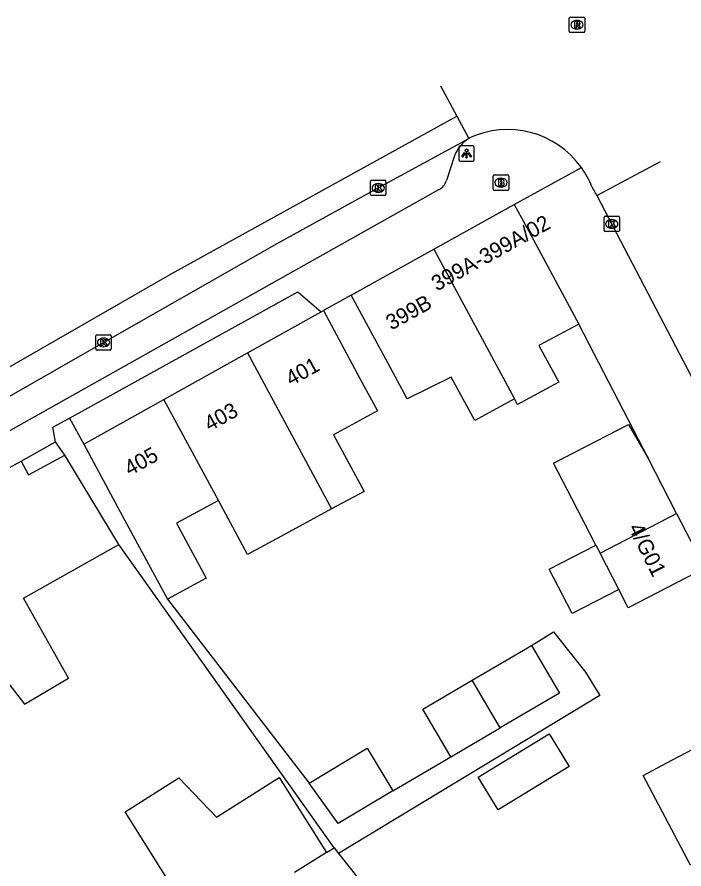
# Model space of a CAD drawing. Extents: x 159053 to 160041, y 380450 to 381422.
# Drawn here: x 159779.9 to 159823.3, y 381366.8 to 381422.1 of the extents above; entities that cross this region are included whole.
import ezdxf

# ---------------------------------------------------------------- set-up
doc = ezdxf.new("R2010")
doc.units = 0
for name, color, linetype in [('IMGEO_Brandkraan', 7, 'Continuous'), ('IMGEO_Kolk', 7, 'Continuous'), ('IMGEO_Lichtpunt', 7, 'Continuous'), ('IMGEO_Muur', 7, 'Continuous'), ('IMGEO_Pand', 7, 'Continuous'), ('IMGEO_Pand_nummerreeks', 7, 'Continuous'), ('IMGEO_Rijbaan_lokaal_gesloten', 7, 'Continuous'), ('IMGEO_Rijbaan_lokaal_open', 7, 'Continuous'), ('IMGEO_Rioolput', 7, 'Continuous'), ('IMGEO_Voetpad_open', 7, 'Continuous')]:
    doc.layers.add(name, color=color, linetype=linetype)

msp = doc.modelspace()

# ---------------------------------------------------------------- linework, layer by layer
at = {"layer": 'IMGEO_Brandkraan'}
for p, q in [((159810.863, 381410.926), (159810.863, 381411.778)), ((159810.938, 381411.852), (159811.79, 381411.852)), ((159811.351, 381411.632), (159811.376, 381411.632)), ((159811.864, 381411.778), (159811.864, 381410.926)), ((159811.374, 381411.072), (159811.349, 381411.072)), ((159811.79, 381410.852), (159810.938, 381410.852))]:
    msp.add_line(p, q, dxfattribs=at)
for points in [[(159810.863, 381410.926), (159810.863, 381411.778)], [(159810.938, 381411.852), (159811.79, 381411.852)], [(159811.211, 381411.552), (159811.211, 381411.152), (159811.424, 381411.152)], [(159811.442, 381411.552), (159811.211, 381411.552)], [(159811.864, 381411.778), (159811.864, 381410.926)], [(159811.39, 381411.471), (159811.336, 381411.471), (159811.336, 381411.395)], [(159811.336, 381411.395), (159811.389, 381411.395)], [(159811.398, 381411.319), (159811.336, 381411.319), (159811.336, 381411.238)], [(159811.336, 381411.238), (159811.398, 381411.238)], [(159811.79, 381410.852), (159810.938, 381410.852)]]:
    msp.add_lwpolyline(points, dxfattribs=at)
for centre, radius, start, end in [((159810.94, 381411.776), 0.0765, 91.552, 178.448), ((159810.94, 381411.776), 0.0765, 91.552, 178.448), ((159811.446, 381411.407), 0.145, 59.4692, 91.5367), ((159811.471, 381411.454), 0.0922, 285.5137, 58.1501), ((159811.788, 381411.776), 0.0765, 1.552, 88.448), ((159811.788, 381411.776), 0.0765, 1.552, 88.448), ((159811.391, 381411.433), 0.0379, 267.8285, 90.9355), ((159811.399, 381411.278), 0.0404, 269.8759, 90.5077), ((159811.43, 381411.403), 0.251, 268.6676, 293.5347), ((159811.476, 381411.262), 0.105, 301.3115, 78.989), ((159810.94, 381410.928), 0.0765, 181.552, 268.448), ((159810.94, 381410.928), 0.0765, 181.552, 268.448), ((159811.788, 381410.928), 0.0765, 271.552, 358.448), ((159811.788, 381410.928), 0.0765, 271.552, 358.448)]:
    msp.add_arc(centre, radius, start, end, dxfattribs=at)
for centre, major_axis, ratio, start_param, end_param in [((159811.35, 381411.352), (-0.387, 0.002), 0.722429, 4.712389, 7.853982), ((159811.375, 381411.352), (-0.39, 0.002), 0.717154, 1.570796, 4.712389)]:
    msp.add_ellipse(centre, major_axis=major_axis, ratio=ratio, start_param=start_param, end_param=end_param, dxfattribs=at)
at = {"layer": 'IMGEO_Kolk'}
for p, q in [((159802.891, 381410.581), (159802.891, 381411.433)), ((159802.966, 381411.507), (159803.818, 381411.507)), ((159803.379, 381411.287), (159803.404, 381411.287)), ((159803.892, 381411.433), (159803.892, 381410.581)), ((159803.818, 381410.507), (159802.966, 381410.507)), ((159803.402, 381410.727), (159803.377, 381410.727)), ((159818.058, 381408.243), (159818.058, 381409.095)), ((159818.133, 381409.169), (159818.985, 381409.169)), ((159818.546, 381408.949), (159818.571, 381408.949)), ((159819.059, 381409.095), (159819.059, 381408.243)), ((159818.569, 381408.389), (159818.544, 381408.389)), ((159818.985, 381408.169), (159818.133, 381408.169)), ((159785.045, 381400.548), (159785.045, 381401.4)), ((159785.12, 381401.474), (159785.972, 381401.474)), ((159785.533, 381401.254), (159785.558, 381401.254)), ((159786.046, 381401.4), (159786.046, 381400.548)), ((159785.972, 381400.474), (159785.12, 381400.474)), ((159785.556, 381400.694), (159785.531, 381400.694))]:
    msp.add_line(p, q, dxfattribs=at)
for points in [[(159802.891, 381410.581), (159802.891, 381411.433)], [(159802.966, 381411.507), (159803.818, 381411.507)], [(159803.212, 381411.207), (159803.335, 381411.207), (159803.335, 381411.056), (159803.465, 381411.207), (159803.629, 381411.207), (159803.483, 381411.056), (159803.636, 381410.807), (159803.484, 381410.807), (159803.399, 381410.971), (159803.335, 381410.904), (159803.335, 381410.807), (159803.212, 381410.807), (159803.212, 381411.207)], [(159803.892, 381411.433), (159803.892, 381410.581)], [(159803.818, 381410.507), (159802.966, 381410.507)], [(159818.058, 381408.243), (159818.058, 381409.095)], [(159818.133, 381409.169), (159818.985, 381409.169)], [(159818.379, 381408.869), (159818.502, 381408.869), (159818.502, 381408.718), (159818.632, 381408.869), (159818.796, 381408.869), (159818.65, 381408.718), (159818.803, 381408.469), (159818.651, 381408.469), (159818.566, 381408.633), (159818.502, 381408.566), (159818.502, 381408.469), (159818.379, 381408.469), (159818.379, 381408.869)], [(159819.059, 381409.095), (159819.059, 381408.243)], [(159818.985, 381408.169), (159818.133, 381408.169)], [(159785.045, 381400.548), (159785.045, 381401.4)], [(159785.12, 381401.474), (159785.972, 381401.474)], [(159785.366, 381401.174), (159785.489, 381401.174), (159785.489, 381401.023), (159785.619, 381401.174), (159785.783, 381401.174), (159785.637, 381401.023), (159785.79, 381400.774), (159785.638, 381400.774), (159785.553, 381400.938), (159785.489, 381400.871), (159785.489, 381400.774), (159785.366, 381400.774), (159785.366, 381401.174)], [(159786.046, 381401.4), (159786.046, 381400.548)], [(159785.972, 381400.474), (159785.12, 381400.474)]]:
    msp.add_lwpolyline(points, dxfattribs=at)
for centre, start, end in [((159802.968, 381411.431), 91.552, 178.448), ((159802.968, 381411.431), 91.552, 178.448), ((159803.816, 381411.431), 1.552, 88.448), ((159803.816, 381411.431), 1.552, 88.448), ((159802.968, 381410.583), 181.552, 268.448), ((159802.968, 381410.583), 181.552, 268.448), ((159803.816, 381410.583), 271.552, 358.448), ((159803.816, 381410.583), 271.552, 358.448), ((159818.135, 381409.093), 91.552, 178.448), ((159818.135, 381409.093), 91.552, 178.448), ((159818.983, 381409.093), 1.552, 88.448), ((159818.983, 381409.093), 1.552, 88.448), ((159818.135, 381408.245), 181.552, 268.448), ((159818.135, 381408.245), 181.552, 268.448), ((159818.983, 381408.245), 271.552, 358.448), ((159818.983, 381408.245), 271.552, 358.448), ((159785.122, 381401.398), 91.552, 178.448), ((159785.122, 381401.398), 91.552, 178.448), ((159785.97, 381401.398), 1.552, 88.448), ((159785.97, 381401.398), 1.552, 88.448), ((159785.122, 381400.55), 181.552, 268.448), ((159785.122, 381400.55), 181.552, 268.448), ((159785.97, 381400.55), 271.552, 358.448), ((159785.97, 381400.55), 271.552, 358.448)]:
    msp.add_arc(centre, 0.0765, start, end, dxfattribs=at)
for centre, major_axis, ratio, start_param, end_param in [((159803.378, 381411.007), (-0.387, 0.002), 0.722429, 4.712389, 7.853982), ((159803.403, 381411.007), (-0.39, 0.002), 0.717154, 1.570796, 4.712389), ((159818.545, 381408.669), (-0.387, 0.002), 0.722429, 4.712389, 7.853982), ((159818.57, 381408.669), (-0.39, 0.002), 0.717154, 1.570796, 4.712389), ((159785.532, 381400.974), (-0.387, 0.002), 0.722429, 4.712389, 7.853982), ((159785.557, 381400.974), (-0.39, 0.002), 0.717154, 1.570796, 4.712389)]:
    msp.add_ellipse(centre, major_axis=major_axis, ratio=ratio, start_param=start_param, end_param=end_param, dxfattribs=at)
at = {"layer": 'IMGEO_Lichtpunt'}
for p, q in [((159809.53, 381413.737), (159808.722, 381413.737)), ((159809.53, 381413.737), (159808.722, 381413.737)), ((159808.628, 381413.642), (159808.628, 381412.835)), ((159808.628, 381413.642), (159808.628, 381412.835)), ((159809.624, 381412.835), (159809.624, 381413.642)), ((159809.624, 381412.835), (159809.624, 381413.642)), ((159808.722, 381412.741), (159809.53, 381412.741)), ((159808.722, 381412.741), (159809.53, 381412.741))]:
    msp.add_line(p, q, dxfattribs=at)
for points in [[(159809.002, 381413.306), (159809.041, 381413.278), (159808.853, 381413.016), (159808.815, 381413.043), (159809.002, 381413.306)], [(159809.104, 381413.258), (159809.151, 381413.258), (159809.151, 381412.936), (159809.104, 381412.936), (159809.104, 381413.258)], [(159809.214, 381413.278), (159809.252, 381413.305), (159809.439, 381413.043), (159809.4, 381413.015), (159809.214, 381413.278)]]:
    msp.add_lwpolyline(points, dxfattribs=at)
msp.add_circle((159809.127, 381413.44), 0.0994, dxfattribs=at)
for centre, start, end in [((159808.722, 381413.642), 90, 180), ((159808.722, 381413.642), 90, 180), ((159809.53, 381413.642), 0, 90), ((159809.53, 381413.642), 0, 90), ((159808.722, 381412.835), 180, 270), ((159808.722, 381412.835), 180, 270), ((159809.53, 381412.835), 270, 0), ((159809.53, 381412.835), 270, 360)]:
    msp.add_arc(centre, 0.0946, start, end, dxfattribs=at)
at = {"layer": 'IMGEO_Muur'}
msp.add_lwpolyline([(159820.942, 381393.415), (159816.425, 381402.168)], dxfattribs=at)
at = {"layer": 'IMGEO_Pand'}
for points in [[(159806.997, 381407.024), (159812.23, 381409.933)], [(159812.23, 381409.933), (159813.17, 381408.193), (159816.425, 381402.168)], [(159801.632, 381404.041), (159806.997, 381407.024)], [(159806.997, 381407.024), (159812.243, 381397.303)], [(159812.243, 381397.303), (159809.657, 381395.905), (159808.137, 381398.717), (159805.265, 381397.309), (159804.007, 381399.641), (159801.632, 381404.041)], [(159794.889, 381400.291), (159799.686, 381402.961)], [(159799.686, 381402.961), (159799.83, 381403.041)], [(159799.83, 381403.041), (159802.204, 381398.641), (159803.347, 381396.523), (159800.485, 381394.979), (159802.472, 381391.298), (159800.359, 381390.157)], [(159816.425, 381402.168), (159813.829, 381400.767), (159815.117, 381398.383), (159812.439, 381396.935), (159812.243, 381397.303)], [(159789.458, 381397.269), (159794.889, 381400.291)], [(159794.889, 381400.291), (159800.359, 381390.157)], [(159784.258, 381394.375), (159789.458, 381397.269)], [(159793.002, 381390.705), (159789.458, 381397.269)], [(159817.534, 381387.809), (159815.966, 381390.848), (159814.786, 381393.135), (159819.647, 381395.643), (159820.942, 381393.415)], [(159784.258, 381394.375), (159786.633, 381389.975), (159789.692, 381384.307)], [(159772.904, 381389.273), (159780.193, 381393.26)], [(159780.193, 381393.26), (159780.668, 381392.381), (159783.019, 381393.65)], [(159786.527, 381387.849), (159783.019, 381393.65)], [(159822.776, 381389.86), (159820.942, 381393.415)], [(159793.002, 381390.705), (159790.273, 381389.232), (159792.2, 381385.661), (159789.692, 381384.307)], [(159800.359, 381390.157), (159797.829, 381388.792), (159794.891, 381387.207), (159793.002, 381390.705)], [(159817.8, 381387.293), (159822.776, 381389.86)], [(159822.776, 381389.86), (159824.61, 381386.306)], [(159776.666, 381382.302), (159780.406, 381377.484), (159783.264, 381379.172), (159780.341, 381384.369), (159786.527, 381387.849)], [(159819.021, 381384.926), (159815.99, 381383.362), (159814.503, 381386.245), (159817.534, 381387.809)], [(159817.534, 381387.809), (159817.8, 381387.293)], [(159819.021, 381384.926), (159817.8, 381387.293)], [(159824.61, 381386.306), (159819.634, 381383.739), (159819.021, 381384.926)], [(159809.497, 381379.032), (159813.339, 381381.286)], [(159813.339, 381381.286), (159815.155, 381378.189), (159811.314, 381375.935)], [(159808.112, 381374.057), (159806.296, 381377.154), (159809.497, 381379.032)], [(159811.314, 381375.935), (159809.497, 381379.032)], [(159823.728, 381367.044), (159823.675, 381367.016), (159820.594, 381372.859), (159822.454, 381373.839), (159824.783, 381375.067), (159829.205, 381377.399)], [(159808.112, 381374.057), (159811.314, 381375.935)], [(159811.176, 381370.614), (159809.872, 381372.745), (159814.484, 381375.566), (159815.788, 381373.434), (159811.176, 381370.614)], [(159798.902, 381372.36), (159802.663, 381374.63), (159804.332, 381371.864)], [(159791.839, 381362.707), (159786.94, 381370.479), (159790.442, 381372.694), (159792.887, 381370.149), (159796.948, 381372.714), (159800.026, 381367.839)], [(159804.332, 381371.864), (159800.786, 381369.723), (159798.902, 381372.36)], [(159800.026, 381367.839), (159797.959, 381366.543)], [(159800.026, 381367.839), (159800.529, 381368.154)], [(159800.529, 381368.154), (159800.811, 381367.794)], [(159800.811, 381367.794), (159801.332, 381367.128), (159804.415, 381363.192)]]:
    msp.add_lwpolyline(points, dxfattribs=at)
at = {"layer": 'IMGEO_Rijbaan_lokaal_gesloten'}
for points in [[(159704.543, 381363.754), (159712.772, 381366.533), (159721.231, 381369.919), (159731.053, 381374.197), (159739.607, 381378.146), (159741.747, 381379.209), (159752.954, 381384.775), (159762.307, 381389.711), (159773.398, 381395.916), (159789.988, 381405.461), (159808.499, 381415.661)], [(159753.547, 381383.373), (159756.597, 381384.925), (159761.462, 381387.464), (159766.265, 381390.046), (159770.115, 381392.165), (159785.542, 381400.975), (159796.829, 381407.392), (159803.388, 381411.008), (159809.273, 381414.229)]]:
    msp.add_lwpolyline(points, dxfattribs=at)
at = {"layer": 'IMGEO_Rijbaan_lokaal_open'}
for points in [[(159807.435, 381417.628), (159807.435, 381417.628), (159808.499, 381415.661)], [(159808.499, 381415.661), (159809.273, 381414.229)], [(159817.582, 381410.524), (159821.736, 381412.719)], [(159817.27, 381411.081), (159817.582, 381410.524)], [(159817.582, 381410.524), (159824.736, 381396.836), (159826.593, 381393.361), (159827.395, 381391.835), (159827.465, 381391.718), (159830.604, 381385.781), (159831.705, 381383.487), (159833.424, 381380.205), (159844.648, 381358.777), (159851.636, 381345.629), (159854.395, 381340.293)]]:
    msp.add_lwpolyline(points, dxfattribs=at)
for centre, radius, start, end in [((159811.803, 381408.926), 5.876, 35.5142, 115.5045), ((159811.864, 381408.957), 5.809, 21.4535, 35.6142)]:
    msp.add_arc(centre, radius, start, end, dxfattribs=at)
at = {"layer": 'IMGEO_Rioolput'}
for p, q in [((159815.803, 381421.18), (159815.803, 381422.032)), ((159815.878, 381422.106), (159816.73, 381422.106)), ((159816.804, 381422.032), (159816.804, 381421.18)), ((159816.291, 381421.886), (159816.316, 381421.886)), ((159816.73, 381421.106), (159815.878, 381421.106)), ((159816.314, 381421.326), (159816.289, 381421.326))]:
    msp.add_line(p, q, dxfattribs=at)
for points in [[(159815.803, 381421.18), (159815.803, 381422.032)], [(159815.878, 381422.106), (159816.73, 381422.106)], [(159816.804, 381422.032), (159816.804, 381421.18)], [(159816.392, 381421.804), (159816.14, 381421.806), (159816.14, 381421.406)], [(159816.14, 381421.406), (159816.264, 381421.406), (159816.264, 381421.568), (159816.275, 381421.568)], [(159816.318, 381421.725), (159816.264, 381421.725), (159816.264, 381421.644)], [(159816.264, 381421.644), (159816.316, 381421.644)], [(159816.322, 381421.539), (159816.393, 381421.406), (159816.533, 381421.406), (159816.468, 381421.532)], [(159816.73, 381421.106), (159815.878, 381421.106)]]:
    msp.add_lwpolyline(points, dxfattribs=at)
for centre, radius, start, end in [((159815.88, 381422.03), 0.0765, 91.552, 178.448), ((159815.88, 381422.03), 0.0765, 91.552, 178.448), ((159816.728, 381422.03), 0.0765, 1.552, 88.448), ((159816.728, 381422.03), 0.0765, 1.552, 88.448), ((159816.274, 381421.515), 0.0533, 26.0293, 88.6989), ((159816.3, 381421.833), 0.19, 274.7715, 282.9687), ((159816.324, 381421.629), 0.0964, 77.0061, 93.1865), ((159816.338, 381421.686), 0.0378, 276.6634, 79.6772), ((159816.391, 381421.694), 0.109, 350.3612, 89.416), ((159816.389, 381421.694), 0.112, 277.5842, 350.9817), ((159816.373, 381421.479), 0.108, 29.5134, 73.7905), ((159815.88, 381421.182), 0.0765, 181.552, 268.448), ((159815.88, 381421.182), 0.0765, 181.552, 268.448), ((159816.728, 381421.182), 0.0765, 271.552, 358.448), ((159816.728, 381421.182), 0.0765, 271.552, 358.448)]:
    msp.add_arc(centre, radius, start, end, dxfattribs=at)
for centre, major_axis, ratio, start_param, end_param in [((159816.29, 381421.606), (-0.387, 0.002), 0.722429, 4.712389, 7.853982), ((159816.315, 381421.606), (-0.39, 0.002), 0.717154, 1.570796, 4.712389)]:
    msp.add_ellipse(centre, major_axis=major_axis, ratio=ratio, start_param=start_param, end_param=end_param, dxfattribs=at)
at = {"layer": 'IMGEO_Voetpad_open'}
for points in [[(159808.337, 381413.102), (159807.824, 381411.496)], [(159812.23, 381409.933), (159816.586, 381412.339)], [(159807.312, 381410.885), (159781.935, 381396.64), (159778.422, 381394.663), (159774.059, 381392.193)], [(159783.328, 381396.059), (159798.163, 381404.253), (159799.686, 381402.961)], [(159801.632, 381404.041), (159799.83, 381403.041)], [(159820.942, 381393.415), (159816.425, 381402.168)], [(159782.412, 381394.514), (159782.25, 381395.463), (159783.328, 381396.059)], [(159783.328, 381396.059), (159784.258, 381394.375)], [(159780.193, 381393.26), (159782.412, 381394.514)], [(159783.019, 381393.65), (159782.412, 381394.514)], [(159800.529, 381368.154), (159786.527, 381387.849)], [(159789.692, 381384.307), (159798.902, 381372.36)], [(159813.339, 381381.286), (159814.785, 381382.182), (159816.851, 381379.564), (159817.785, 381378.036), (159800.811, 381367.794)], [(159804.332, 381371.864), (159808.112, 381374.057)]]:
    msp.add_lwpolyline(points, dxfattribs=at)
for centre, radius, start, end in [((159810.741, 381412.057), 2.622, 124.065, 156.5142), ((159806.895, 381411.754), 0.964, 295.6222, 344.4538)]:
    msp.add_arc(centre, radius, start, end, dxfattribs=at)

# ---------------------------------------------------------------- texts
at = {"layer": 'IMGEO_Pand_nummerreeks'}
for s, rotation, p in [('399A-399A/02', 29.0719, (159807.198, 381404.275)), ('399B', 29.072, (159804.241, 381401.739)), ('401', 29.0965, (159797.724, 381398.115)), ('403', 29.0965, (159792.435, 381395.171)), ('405', 29.0965, (159787.245, 381392.282)), ('4/G01', 296.4475, (159819.621, 381388.935))]:
    msp.add_text(s, height=1, rotation=rotation, dxfattribs=at).set_placement(p)

doc.saveas('drawing.dxf')
